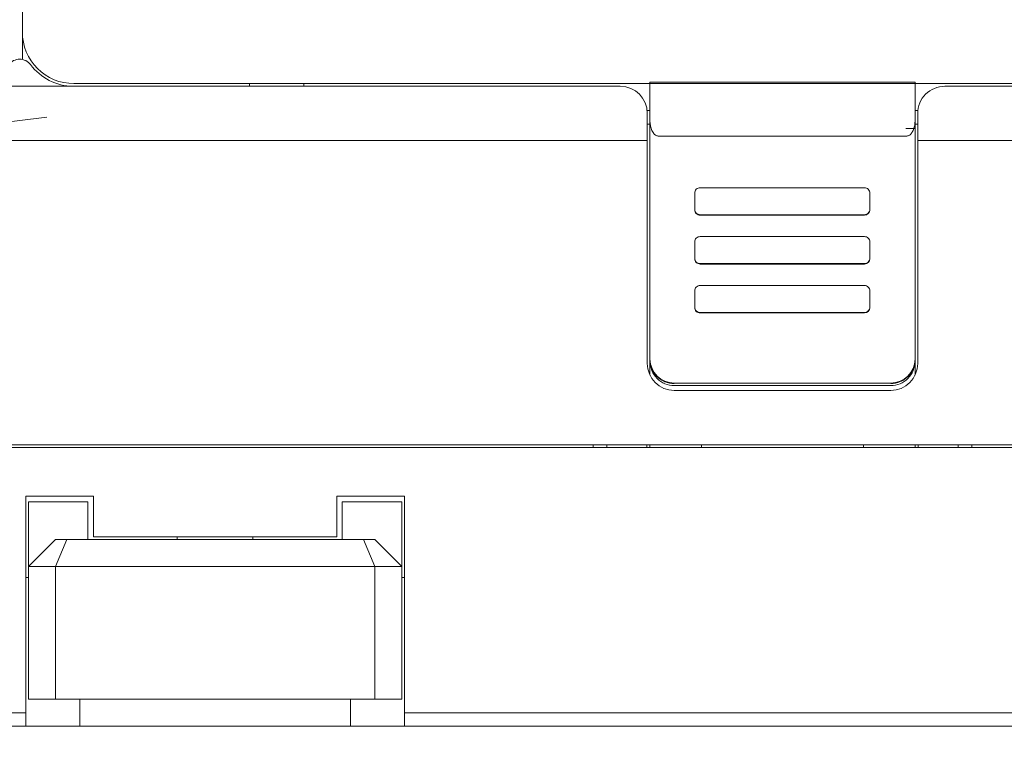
# Model space of a CAD drawing. Header units: millimetres. Extents: x -1114 to 1396, y -630 to 631.
# Tile 303 of 656: x -436 to -400, y 199 to 226. Entities that reach past the tile are written whole.
import ezdxf

# ---------------------------------------------------------------- set-up
doc = ezdxf.new("R2010")
doc.units = ezdxf.units.MM
doc.header["$MEASUREMENT"] = 0

msp = doc.modelspace()

# ---------------------------------------------------------------- linework, layer by layer
at = {"lineweight": 18}
for points, knots in [([(1038.9843, -629.7647), (1038.9843, -629.7647), (-1111.4882, -629.7647), (-1111.4882, -629.7647), (-1111.4882, -629.7647), (-1111.4882, -629.7647), (-1111.4882, 630.7883), (-1111.4882, 630.7883), (-1111.4882, 630.7883), (-1111.4882, 630.7883), (1038.9843, 630.7883), (1038.9843, 630.7883)], [0, 0, 0, 0, 0.3333333, 0.3333333, 0.3333333, 0.3333333, 0.6666667, 0.6666667, 0.6666667, 0.6666667, 1, 1, 1, 1]), ([(-436.1773, 225.5677), (-436.1773, 225.0638), (-435.9771, 224.5805), (-435.6208, 224.2242), (-435.6208, 224.2242), (-435.2645, 223.8679), (-434.7812, 223.6677), (-434.2773, 223.6677)], [0, 0, 0, 0, 0.5, 0.5, 0.5, 0.5, 1, 1, 1, 1]), ([(-435.8773, 224.3677), (-435.9717, 224.4936), (-436.1199, 224.5677), (-436.2773, 224.5677), (-436.2773, 224.5677), (-436.4347, 224.5677), (-436.5829, 224.4936), (-436.6773, 224.3677)], [0, 0, 0, 0, 0.5, 0.5, 0.5, 0.5, 1, 1, 1, 1]), ([(-435.2773, 223.5677), (-435.6106, 223.5677), (-435.9439, 223.5677), (-436.2773, 223.5677), (-436.2773, 223.5677), (-436.6106, 223.5677), (-436.9439, 223.5677), (-437.2773, 223.5677)], [0, 0, 0, 0, 0.5, 0.5, 0.5, 0.5, 1, 1, 1, 1]), ([(-402.0745, 223.5679), (-402.3397, 223.5679), (-402.5941, 223.4625), (-402.7816, 223.275), (-402.7816, 223.275), (-402.9692, 223.0875), (-403.0745, 222.8331), (-403.0745, 222.5679)], [0, 0, 0, 0, 0.5, 0.5, 0.5, 0.5, 1, 1, 1, 1]), ([(-412.9745, 222.3126), (-412.9739, 222.2825), (-412.9733, 222.2523), (-412.9711, 222.2222), (-412.9711, 222.2222), (-412.969, 222.1934), (-412.9655, 222.1647), (-412.9608, 222.1361), (-412.9608, 222.1361), (-412.9563, 222.1085), (-412.9506, 222.0812), (-412.9437, 222.0541), (-412.9437, 222.0541), (-412.9369, 222.0279), (-412.929, 222.002), (-412.9197, 221.9764), (-412.9197, 221.9764), (-412.8998, 221.9214), (-412.8737, 221.8675), (-412.8356, 221.8204), (-412.8356, 221.8204), (-412.8255, 221.8079), (-412.8145, 221.7959), (-412.8024, 221.7849), (-412.8024, 221.7849), (-412.7916, 221.775), (-412.7799, 221.7659), (-412.7672, 221.7577), (-412.7672, 221.7577), (-412.7531, 221.7487), (-412.7378, 221.7409), (-412.7214, 221.7363), (-412.7214, 221.7363), (-412.7064, 221.7321), (-412.6905, 221.7306), (-412.6745, 221.7292)], [0, 0, 0, 0, 0.1111111, 0.1111111, 0.1111111, 0.1111111, 0.2222222, 0.2222222, 0.2222222, 0.2222222, 0.3333333, 0.3333333, 0.3333333, 0.3333333, 0.4444444, 0.4444444, 0.4444444, 0.4444444, 0.5555556, 0.5555556, 0.5555556, 0.5555556, 0.6666667, 0.6666667, 0.6666667, 0.6666667, 0.7777778, 0.7777778, 0.7777778, 0.7777778, 0.8888889, 0.8888889, 0.8888889, 0.8888889, 1, 1, 1, 1]), ([(-403.4745, 221.7291), (-403.4577, 221.7291), (-403.4414, 221.7318), (-403.4257, 221.7369), (-403.4257, 221.7369), (-403.4099, 221.7419), (-403.3955, 221.749), (-403.3821, 221.7575), (-403.3821, 221.7575), (-403.3753, 221.7617), (-403.3688, 221.7663), (-403.3626, 221.7712), (-403.3626, 221.7712), (-403.3565, 221.776), (-403.3506, 221.781), (-403.345, 221.7863), (-403.345, 221.7863), (-403.3337, 221.7968), (-403.3234, 221.808), (-403.3138, 221.8198), (-403.3138, 221.8198), (-403.3043, 221.8316), (-403.2955, 221.8439), (-403.2874, 221.8564), (-403.2874, 221.8564), (-403.2794, 221.8689), (-403.272, 221.8817), (-403.2651, 221.8947), (-403.2651, 221.8947), (-403.2514, 221.9207), (-403.2398, 221.9475), (-403.2298, 221.9749), (-403.2298, 221.9749), (-403.2198, 222.0024), (-403.2115, 222.0301), (-403.2046, 222.0579), (-403.2046, 222.0579), (-403.1976, 222.0858), (-403.192, 222.1138), (-403.1876, 222.1419), (-403.1876, 222.1419), (-403.1788, 222.1983), (-403.1745, 222.2552), (-403.1745, 222.3126)], [0, 0, 0, 0, 0.0909091, 0.0909091, 0.0909091, 0.0909091, 0.1818182, 0.1818182, 0.1818182, 0.1818182, 0.2727273, 0.2727273, 0.2727273, 0.2727273, 0.3636364, 0.3636364, 0.3636364, 0.3636364, 0.4545455, 0.4545455, 0.4545455, 0.4545455, 0.5454545, 0.5454545, 0.5454545, 0.5454545, 0.6363636, 0.6363636, 0.6363636, 0.6363636, 0.7272727, 0.7272727, 0.7272727, 0.7272727, 0.8181818, 0.8181818, 0.8181818, 0.8181818, 0.9090909, 0.9090909, 0.9090909, 0.9090909, 1, 1, 1, 1]), ([(-435.2773, 221.5679), (-435.6106, 221.5679), (-435.9439, 221.5679), (-436.2773, 221.5679), (-436.2773, 221.5679), (-436.6106, 221.5679), (-436.9439, 221.5679), (-437.2773, 221.5679)], [0, 0, 0, 0, 0.5, 0.5, 0.5, 0.5, 1, 1, 1, 1]), ([(-411.1207, 219.8212), (-411.1737, 219.8212), (-411.2246, 219.8001), (-411.2621, 219.7627), (-411.2621, 219.7627), (-411.2996, 219.7252), (-411.3207, 219.6744), (-411.3207, 219.6215)], [0, 0, 0, 0, 0.5, 0.5, 0.5, 0.5, 1, 1, 1, 1]), ([(-404.8459, 219.6215), (-404.8459, 219.6744), (-404.867, 219.7252), (-404.9045, 219.7627), (-404.9045, 219.7627), (-404.942, 219.8001), (-404.9929, 219.8212), (-405.0459, 219.8212)], [0, 0, 0, 0, 0.5, 0.5, 0.5, 0.5, 1, 1, 1, 1]), ([(-411.3207, 219.0223), (-411.3207, 218.9693), (-411.2996, 218.9185), (-411.2621, 218.881), (-411.2621, 218.881), (-411.2246, 218.8436), (-411.1737, 218.8225), (-411.1207, 218.8225)], [0, 0, 0, 0, 0.5, 0.5, 0.5, 0.5, 1, 1, 1, 1]), ([(-411.3207, 219.0056), (-411.3207, 218.9526), (-411.2996, 218.9018), (-411.2621, 218.8644), (-411.2621, 218.8644), (-411.2246, 218.8269), (-411.1737, 218.8059), (-411.1207, 218.8059)], [0, 0, 0, 0, 0.5, 0.5, 0.5, 0.5, 1, 1, 1, 1]), ([(-405.0459, 218.8225), (-404.9929, 218.8225), (-404.942, 218.8436), (-404.9045, 218.881), (-404.9045, 218.881), (-404.867, 218.9185), (-404.8459, 218.9693), (-404.8459, 219.0223)], [0, 0, 0, 0, 0.5, 0.5, 0.5, 0.5, 1, 1, 1, 1]), ([(-411.1207, 218.0142), (-411.1737, 218.0142), (-411.2246, 217.9932), (-411.2621, 217.9557), (-411.2621, 217.9557), (-411.2996, 217.9183), (-411.3207, 217.8675), (-411.3207, 217.8145)], [0, 0, 0, 0, 0.5, 0.5, 0.5, 0.5, 1, 1, 1, 1]), ([(-404.8459, 217.8145), (-404.8459, 217.8675), (-404.867, 217.9183), (-404.9045, 217.9557), (-404.9045, 217.9557), (-404.942, 217.9932), (-404.9929, 218.0142), (-405.0459, 218.0142)], [0, 0, 0, 0, 0.5, 0.5, 0.5, 0.5, 1, 1, 1, 1]), ([(-411.3207, 217.2153), (-411.3207, 217.1624), (-411.2996, 217.1116), (-411.2621, 217.0741), (-411.2621, 217.0741), (-411.2246, 217.0366), (-411.1737, 217.0156), (-411.1207, 217.0156)], [0, 0, 0, 0, 0.5, 0.5, 0.5, 0.5, 1, 1, 1, 1]), ([(-411.3207, 217.1987), (-411.3207, 217.1457), (-411.2996, 217.0949), (-411.2621, 217.0574), (-411.2621, 217.0574), (-411.2246, 217.02), (-411.1737, 216.9989), (-411.1207, 216.9989)], [0, 0, 0, 0, 0.5, 0.5, 0.5, 0.5, 1, 1, 1, 1]), ([(-405.0459, 217.0156), (-404.9929, 217.0156), (-404.942, 217.0366), (-404.9045, 217.0741), (-404.9045, 217.0741), (-404.867, 217.1116), (-404.8459, 217.1624), (-404.8459, 217.2153)], [0, 0, 0, 0, 0.5, 0.5, 0.5, 0.5, 1, 1, 1, 1]), ([(-411.1207, 216.2073), (-411.1737, 216.2073), (-411.2246, 216.1862), (-411.2621, 216.1488), (-411.2621, 216.1488), (-411.2996, 216.1113), (-411.3207, 216.0605), (-411.3207, 216.0076)], [0, 0, 0, 0, 0.5, 0.5, 0.5, 0.5, 1, 1, 1, 1]), ([(-404.8459, 216.0076), (-404.8459, 216.0605), (-404.867, 216.1113), (-404.9045, 216.1488), (-404.9045, 216.1488), (-404.942, 216.1862), (-404.9929, 216.2073), (-405.0459, 216.2073)], [0, 0, 0, 0, 0.5, 0.5, 0.5, 0.5, 1, 1, 1, 1]), ([(-411.3207, 215.4084), (-411.3207, 215.3554), (-411.2996, 215.3046), (-411.2621, 215.2671), (-411.2621, 215.2671), (-411.2246, 215.2297), (-411.1737, 215.2087), (-411.1207, 215.2087)], [0, 0, 0, 0, 0.5, 0.5, 0.5, 0.5, 1, 1, 1, 1]), ([(-411.3207, 215.3917), (-411.3207, 215.3387), (-411.2996, 215.2879), (-411.2621, 215.2505), (-411.2621, 215.2505), (-411.2246, 215.213), (-411.1737, 215.192), (-411.1207, 215.192)], [0, 0, 0, 0, 0.5, 0.5, 0.5, 0.5, 1, 1, 1, 1]), ([(-405.0459, 215.2087), (-404.9929, 215.2087), (-404.942, 215.2297), (-404.9045, 215.2671), (-404.9045, 215.2671), (-404.867, 215.3046), (-404.8459, 215.3554), (-404.8459, 215.4084)], [0, 0, 0, 0, 0.5, 0.5, 0.5, 0.5, 1, 1, 1, 1]), ([(-412.0745, 212.584), (-412.1339, 212.584), (-412.1924, 212.5899), (-412.2498, 212.6013), (-412.2498, 212.6013), (-412.2786, 212.607), (-412.3071, 212.6141), (-412.3353, 212.6226), (-412.3353, 212.6226), (-412.3636, 212.6312), (-412.3917, 212.6412), (-412.4189, 212.6525), (-412.4189, 212.6525), (-412.4734, 212.675), (-412.5251, 212.7026), (-412.574, 212.7351), (-412.574, 212.7351), (-412.5862, 212.7433), (-412.5982, 212.7517), (-412.6101, 212.7605), (-412.6101, 212.7605), (-412.622, 212.7693), (-412.6337, 212.7784), (-412.6452, 212.7878), (-412.6452, 212.7878), (-412.6681, 212.8066), (-412.6899, 212.8263), (-412.7107, 212.8471), (-412.7107, 212.8471), (-412.7522, 212.8885), (-412.7894, 212.9337), (-412.8223, 212.9828), (-412.8223, 212.9828), (-412.8306, 212.995), (-412.8385, 213.0076), (-412.8462, 213.0203), (-412.8462, 213.0203), (-412.8538, 213.0329), (-412.8611, 213.0458), (-412.868, 213.0587), (-412.868, 213.0587), (-412.8819, 213.0846), (-412.8945, 213.1111), (-412.9057, 213.1381), (-412.9057, 213.1381), (-412.9169, 213.1651), (-412.9268, 213.1927), (-412.9354, 213.2208), (-412.9354, 213.2208), (-412.9397, 213.2349), (-412.9437, 213.249), (-412.9473, 213.2634), (-412.9473, 213.2634), (-412.9509, 213.2777), (-412.9542, 213.2922), (-412.9571, 213.3067), (-412.9571, 213.3067), (-412.9687, 213.3648), (-412.9745, 213.4235), (-412.9745, 213.4828)], [0, 0, 0, 0, 0.0666667, 0.0666667, 0.0666667, 0.0666667, 0.1333333, 0.1333333, 0.1333333, 0.1333333, 0.2, 0.2, 0.2, 0.2, 0.2666667, 0.2666667, 0.2666667, 0.2666667, 0.3333333, 0.3333333, 0.3333333, 0.3333333, 0.4, 0.4, 0.4, 0.4, 0.4666667, 0.4666667, 0.4666667, 0.4666667, 0.5333333, 0.5333333, 0.5333333, 0.5333333, 0.6, 0.6, 0.6, 0.6, 0.6666667, 0.6666667, 0.6666667, 0.6666667, 0.7333333, 0.7333333, 0.7333333, 0.7333333, 0.8, 0.8, 0.8, 0.8, 0.8666667, 0.8666667, 0.8666667, 0.8666667, 0.9333333, 0.9333333, 0.9333333, 0.9333333, 1, 1, 1, 1]), ([(-412.9745, 213.4084), (-412.9745, 213.17), (-412.8797, 212.9414), (-412.7109, 212.7729), (-412.7109, 212.7729), (-412.5421, 212.6043), (-412.3132, 212.5096), (-412.0745, 212.5096)], [0, 0, 0, 0, 0.5, 0.5, 0.5, 0.5, 1, 1, 1, 1]), ([(-403.1745, 213.4828), (-403.1745, 213.4235), (-403.1803, 213.3651), (-403.1918, 213.3077), (-403.1918, 213.3077), (-403.1975, 213.279), (-403.2046, 213.2506), (-403.2131, 213.2223), (-403.2131, 213.2223), (-403.2217, 213.1941), (-403.2317, 213.1661), (-403.243, 213.1389), (-403.243, 213.1389), (-403.2656, 213.0845), (-403.2932, 213.0329), (-403.3258, 212.984), (-403.3258, 212.984), (-403.334, 212.9718), (-403.3424, 212.9598), (-403.3512, 212.9479), (-403.3512, 212.9479), (-403.36, 212.9361), (-403.3692, 212.9244), (-403.3786, 212.9129), (-403.3786, 212.9129), (-403.3974, 212.89), (-403.4171, 212.8682), (-403.4379, 212.8475), (-403.4379, 212.8475), (-403.4794, 212.8061), (-403.5246, 212.7689), (-403.5738, 212.736), (-403.5738, 212.736), (-403.5861, 212.7278), (-403.5986, 212.7198), (-403.6113, 212.7122), (-403.6113, 212.7122), (-403.624, 212.7046), (-403.6369, 212.6973), (-403.6498, 212.6904), (-403.6498, 212.6904), (-403.6758, 212.6765), (-403.7023, 212.664), (-403.7294, 212.6528), (-403.7294, 212.6528), (-403.7564, 212.6415), (-403.784, 212.6316), (-403.8121, 212.6231), (-403.8121, 212.6231), (-403.8262, 212.6188), (-403.8404, 212.6149), (-403.8548, 212.6112), (-403.8548, 212.6112), (-403.8691, 212.6076), (-403.8836, 212.6044), (-403.8982, 212.6015), (-403.8982, 212.6015), (-403.9563, 212.5899), (-404.0151, 212.584), (-404.0745, 212.584)], [0, 0, 0, 0, 0.0666667, 0.0666667, 0.0666667, 0.0666667, 0.1333333, 0.1333333, 0.1333333, 0.1333333, 0.2, 0.2, 0.2, 0.2, 0.2666667, 0.2666667, 0.2666667, 0.2666667, 0.3333333, 0.3333333, 0.3333333, 0.3333333, 0.4, 0.4, 0.4, 0.4, 0.4666667, 0.4666667, 0.4666667, 0.4666667, 0.5333333, 0.5333333, 0.5333333, 0.5333333, 0.6, 0.6, 0.6, 0.6, 0.6666667, 0.6666667, 0.6666667, 0.6666667, 0.7333333, 0.7333333, 0.7333333, 0.7333333, 0.8, 0.8, 0.8, 0.8, 0.8666667, 0.8666667, 0.8666667, 0.8666667, 0.9333333, 0.9333333, 0.9333333, 0.9333333, 1, 1, 1, 1]), ([(-404.0745, 212.5096), (-403.8358, 212.5096), (-403.6069, 212.6043), (-403.4381, 212.7729), (-403.4381, 212.7729), (-403.2693, 212.9414), (-403.1745, 213.17), (-403.1745, 213.4084)], [0, 0, 0, 0, 0.5, 0.5, 0.5, 0.5, 1, 1, 1, 1])]:
    msp.add_open_spline(points, degree=3, knots=knots, dxfattribs=at)
for points in [[(-436.1773, 225.5677), (-436.1773, 225.5677), (-436.1773, 227.9177), (-436.1773, 227.9177)], [(-436.1773, 225.5677), (-436.1773, 225.5677), (-436.1773, 224.5575), (-436.1773, 224.5575)], [(-435.8773, 224.3677), (-435.5052, 223.8716), (-434.924, 223.5761), (-434.3039, 223.5679)], [(-435.2773, 223.5679), (-435.2773, 223.5679), (-434.3039, 223.5679), (-434.3039, 223.5679)], [(-434.3039, 223.5679), (-434.295, 223.5678), (-434.2862, 223.5677), (-434.2773, 223.5677)], [(-412.9745, 223.6677), (-412.9745, 223.6677), (-434.2773, 223.6677), (-434.2773, 223.6677)], [(-433.2773, 223.5677), (-433.2773, 223.5677), (-434.2773, 223.5677), (-434.2773, 223.5677)], [(-433.2773, 223.5679), (-433.2773, 223.5679), (-414.0745, 223.5679), (-414.0745, 223.5679)], [(-427.7773, 223.6677), (-427.7773, 223.6677), (-427.7773, 223.5679), (-427.7773, 223.5679)], [(-425.7773, 223.6677), (-425.7773, 223.6677), (-425.7773, 223.5679), (-425.7773, 223.5679)], [(-413.0745, 222.5679), (-413.0745, 223.1202), (-413.5222, 223.5679), (-414.0745, 223.5679)], [(-412.9745, 223.6749), (-412.9745, 223.6749), (-412.9745, 223.7201), (-412.9745, 223.7201)], [(-403.1745, 223.7201), (-403.1745, 223.7201), (-412.9745, 223.7201), (-412.9745, 223.7201)], [(-412.9745, 223.6738), (-412.9745, 223.22), (-412.9745, 222.7663), (-412.9745, 222.3126)], [(-403.1745, 223.6736), (-406.4412, 223.6737), (-409.7078, 223.6737), (-412.9745, 223.6738)], [(-403.1745, 223.7201), (-403.1745, 223.7201), (-403.1745, 223.6747), (-403.1745, 223.6747)], [(-403.1745, 222.3126), (-403.1745, 222.7662), (-403.1745, 223.2199), (-403.1745, 223.6736)], [(-381.8717, 223.6677), (-381.8717, 223.6677), (-403.1745, 223.6677), (-403.1745, 223.6677)], [(-402.0745, 223.5679), (-402.0745, 223.5679), (-384.8838, 223.5679), (-384.8838, 223.5679)], [(-435.2773, 222.4316), (-435.2773, 222.4316), (-437.2773, 222.1801), (-437.2773, 222.1801)], [(-413.0796, 222.6677), (-413.0796, 222.6677), (-412.9745, 222.6677), (-412.9745, 222.6677)], [(-413.0745, 222.5679), (-413.0745, 222.5679), (-413.0745, 221.5679), (-413.0745, 221.5679)], [(-403.1745, 222.6677), (-403.1745, 222.6677), (-403.0694, 222.6677), (-403.0694, 222.6677)], [(-403.0745, 221.5679), (-403.0745, 221.5679), (-403.0745, 222.5679), (-403.0745, 222.5679)], [(-413.0745, 222.1677), (-413.0745, 222.1677), (-412.9744, 222.1677), (-412.9744, 222.1677)], [(-412.9745, 213.4828), (-412.9745, 213.4828), (-412.9745, 222.3126), (-412.9745, 222.3126)], [(-412.9745, 213.483), (-412.9745, 213.483), (-412.9745, 222.3059), (-412.9745, 222.3059)], [(-403.1745, 222.3126), (-403.1745, 222.3126), (-403.1745, 213.4828), (-403.1745, 213.4828)], [(-403.1745, 222.3056), (-403.1745, 222.3056), (-403.1745, 213.483), (-403.1745, 213.483)], [(-403.1745, 222.1677), (-403.1745, 222.1677), (-403.0745, 222.1677), (-403.0745, 222.1677)], [(-403.4745, 221.7291), (-403.4745, 221.7291), (-412.6745, 221.7292), (-412.6745, 221.7292)], [(-403.52, 222.0098), (-403.52, 222.0098), (-403.1745, 222.0098), (-403.1745, 222.0098)], [(-435.2773, 221.5679), (-435.2773, 221.5679), (-413.0745, 221.5679), (-413.0745, 221.5679)], [(-413.0745, 213.3262), (-413.0745, 213.3262), (-413.0745, 221.5679), (-413.0745, 221.5679)], [(-403.0745, 221.5679), (-403.0745, 221.5679), (-403.0745, 213.3262), (-403.0745, 213.3262)], [(-403.0745, 221.5679), (-403.0745, 221.5679), (-384.296, 221.5679), (-384.296, 221.5679)], [(-411.3207, 219.6215), (-411.3207, 219.6215), (-411.3207, 219.0223), (-411.3207, 219.0223)], [(-405.0459, 219.8212), (-405.0459, 219.8212), (-411.1207, 219.8212), (-411.1207, 219.8212)], [(-404.8459, 219.0223), (-404.8459, 219.0223), (-404.8459, 219.6215), (-404.8459, 219.6215)], [(-411.3207, 219.0223), (-411.3207, 219.0223), (-411.3207, 219.0056), (-411.3207, 219.0056)], [(-411.1207, 218.8225), (-411.1207, 218.8225), (-405.0459, 218.8225), (-405.0459, 218.8225)], [(-405.0459, 218.8059), (-405.0459, 218.8059), (-411.1207, 218.8059), (-411.1207, 218.8059)], [(-405.0459, 218.8059), (-404.9354, 218.8059), (-404.8459, 218.8953), (-404.8459, 219.0056)], [(-404.8459, 219.0245), (-404.8459, 219.0245), (-404.8459, 219.0056), (-404.8459, 219.0056)], [(-404.8459, 219.0223), (-404.8459, 219.0223), (-404.8459, 219.0056), (-404.8459, 219.0056)], [(-411.3207, 217.8145), (-411.3207, 217.8145), (-411.3207, 217.2153), (-411.3207, 217.2153)], [(-405.0459, 218.0142), (-405.0459, 218.0142), (-411.1207, 218.0142), (-411.1207, 218.0142)], [(-404.8459, 217.2153), (-404.8459, 217.2153), (-404.8459, 217.8145), (-404.8459, 217.8145)], [(-411.3207, 217.1987), (-411.3207, 217.1987), (-411.3207, 217.2153), (-411.3207, 217.2153)], [(-411.3207, 217.2153), (-411.3207, 217.2153), (-411.3207, 217.1987), (-411.3207, 217.1987)], [(-411.1207, 217.0156), (-411.1207, 217.0156), (-405.0459, 217.0156), (-405.0459, 217.0156)], [(-405.0459, 216.9989), (-405.0459, 216.9989), (-411.1207, 216.9989), (-411.1207, 216.9989)], [(-405.0459, 216.9989), (-404.9354, 216.9989), (-404.8459, 217.0883), (-404.8459, 217.1987)], [(-404.8459, 217.2175), (-404.8459, 217.2175), (-404.8459, 217.1987), (-404.8459, 217.1987)], [(-404.8459, 217.2153), (-404.8459, 217.2153), (-404.8459, 217.1987), (-404.8459, 217.1987)], [(-411.3207, 216.0076), (-411.3207, 216.0076), (-411.3207, 215.4084), (-411.3207, 215.4084)], [(-405.0459, 216.2073), (-405.0459, 216.2073), (-411.1207, 216.2073), (-411.1207, 216.2073)], [(-404.8459, 215.4084), (-404.8459, 215.4084), (-404.8459, 216.0076), (-404.8459, 216.0076)], [(-411.3207, 215.4084), (-411.3207, 215.4084), (-411.3207, 215.3917), (-411.3207, 215.3917)], [(-411.1207, 215.2087), (-411.1207, 215.2087), (-405.0459, 215.2087), (-405.0459, 215.2087)], [(-405.0459, 215.192), (-405.0459, 215.192), (-411.1207, 215.192), (-411.1207, 215.192)], [(-405.0459, 215.192), (-404.9354, 215.192), (-404.8459, 215.2814), (-404.8459, 215.3917)], [(-404.8459, 215.4106), (-404.8459, 215.4106), (-404.8459, 215.3917), (-404.8459, 215.3917)], [(-404.8459, 215.4084), (-404.8459, 215.4084), (-404.8459, 215.3917), (-404.8459, 215.3917)], [(-413.0745, 213.3262), (-413.0745, 212.7739), (-412.6268, 212.3262), (-412.0745, 212.3262)], [(-412.9745, 213.4084), (-412.9745, 213.4084), (-412.9745, 213.4828), (-412.9745, 213.4828)], [(-412.9745, 212.8903), (-412.9745, 212.8903), (-412.9745, 213.4084), (-412.9745, 213.4084)], [(-412.9744, 213.4833), (-412.9661, 212.9929), (-412.5656, 212.5997), (-412.0745, 212.5997)], [(-404.0745, 212.5997), (-403.5834, 212.5997), (-403.1829, 212.9929), (-403.1746, 213.4833)], [(-404.0745, 212.3262), (-403.5222, 212.3262), (-403.0745, 212.7739), (-403.0745, 213.3262)], [(-403.1745, 213.4828), (-403.1745, 213.4828), (-403.1745, 213.4084), (-403.1745, 213.4084)], [(-403.1745, 213.4828), (-403.1745, 213.4828), (-403.1745, 213.4084), (-403.1745, 213.4084)], [(-403.1745, 212.8903), (-403.1745, 212.8903), (-403.1745, 213.4084), (-403.1745, 213.4084)], [(-404.0745, 212.5997), (-404.0745, 212.5997), (-412.0745, 212.5997), (-412.0745, 212.5997)], [(-412.0745, 212.5096), (-412.0745, 212.5096), (-404.0745, 212.5096), (-404.0745, 212.5096)], [(-404.0745, 212.3262), (-404.0745, 212.3262), (-412.0745, 212.3262), (-412.0745, 212.3262)], [(-532.5526, 210.3233), (-532.5526, 210.3233), (-376.5526, 210.3233), (-376.5526, 210.3233)], [(-448.6026, 210.2233), (-448.6026, 210.2233), (-399.0026, 210.2233), (-399.0026, 210.2233)], [(-415.0745, 210.2233), (-415.0745, 210.2233), (-415.0745, 210.3233), (-415.0745, 210.3233)], [(-414.5745, 210.3233), (-414.5745, 210.3233), (-414.5745, 210.2233), (-414.5745, 210.2233)], [(-413.0961, 210.3233), (-413.0961, 210.3233), (-413.0961, 210.2233), (-413.0961, 210.2233)], [(-412.9745, 210.2232), (-412.9745, 210.2232), (-412.9745, 210.3232), (-412.9745, 210.3232)], [(-411.0745, 210.2232), (-411.0745, 210.2232), (-411.0745, 210.3232), (-411.0745, 210.3232)], [(-405.0745, 210.3232), (-405.0745, 210.3232), (-405.0745, 210.2232), (-405.0745, 210.2232)], [(-403.1745, 210.2232), (-403.1745, 210.2232), (-403.1745, 210.3232), (-403.1745, 210.3232)], [(-403.053, 210.3233), (-403.053, 210.3233), (-403.053, 210.2233), (-403.053, 210.2233)], [(-401.5745, 210.3233), (-401.5745, 210.3233), (-401.5745, 210.2233), (-401.5745, 210.2233)], [(-401.0745, 210.2233), (-401.0745, 210.2233), (-401.0745, 210.3233), (-401.0745, 210.3233)], [(-436.0526, 200.4179), (-436.0526, 200.4179), (-436.0526, 208.4179), (-436.0526, 208.4179)], [(-433.5526, 208.4179), (-433.5526, 208.4179), (-436.0526, 208.4179), (-436.0526, 208.4179)], [(-433.5526, 208.4179), (-433.5526, 208.4179), (-433.5526, 206.9179), (-433.5526, 206.9179)], [(-424.5526, 208.4179), (-424.5526, 208.4179), (-424.5526, 206.9179), (-424.5526, 206.9179)], [(-422.0526, 208.4179), (-422.0526, 208.4179), (-424.5526, 208.4179), (-424.5526, 208.4179)], [(-422.0526, 208.4179), (-422.0526, 208.4179), (-422.0526, 200.4179), (-422.0526, 200.4179)], [(-435.9526, 208.2179), (-435.9526, 208.2179), (-435.9526, 205.8179), (-435.9526, 205.8179)], [(-433.7526, 208.2179), (-433.7526, 208.2179), (-435.9526, 208.2179), (-435.9526, 208.2179)], [(-433.7526, 208.2179), (-433.7526, 208.2179), (-433.7526, 206.8179), (-433.7526, 206.8179)], [(-424.3526, 208.2179), (-424.3526, 208.2179), (-424.3526, 206.8179), (-424.3526, 206.8179)], [(-424.3526, 208.2179), (-424.3526, 208.2179), (-422.1526, 208.2179), (-422.1526, 208.2179)], [(-422.1526, 208.2179), (-422.1526, 208.2179), (-422.1526, 205.8179), (-422.1526, 205.8179)], [(-435.9526, 205.8179), (-435.9526, 205.8179), (-434.9526, 206.8179), (-434.9526, 206.8179)], [(-434.9526, 206.8179), (-434.9526, 206.8179), (-434.5384, 206.8179), (-434.5384, 206.8179)], [(-434.9526, 205.8179), (-434.9526, 205.8179), (-434.5384, 206.8179), (-434.5384, 206.8179)], [(-434.5384, 206.8179), (-434.5384, 206.8179), (-423.5668, 206.8179), (-423.5668, 206.8179)], [(-433.5526, 206.9179), (-433.5526, 206.9179), (-424.5526, 206.9179), (-424.5526, 206.9179)], [(-430.4526, 206.9179), (-430.4526, 206.9179), (-430.4526, 206.8178), (-430.4526, 206.8178)], [(-427.6526, 206.8178), (-427.6526, 206.8178), (-427.6526, 206.9179), (-427.6526, 206.9179)], [(-423.5668, 206.8179), (-423.5668, 206.8179), (-423.1526, 206.8179), (-423.1526, 206.8179)], [(-423.1526, 205.8179), (-423.1526, 205.8179), (-423.5668, 206.8179), (-423.5668, 206.8179)], [(-422.1526, 205.8179), (-422.1526, 205.8179), (-423.1526, 206.8179), (-423.1526, 206.8179)], [(-434.9526, 205.8179), (-434.9526, 205.8179), (-435.9526, 205.8179), (-435.9526, 205.8179)], [(-435.9526, 200.9179), (-435.9526, 200.9179), (-435.9526, 205.8179), (-435.9526, 205.8179)], [(-423.1526, 205.8179), (-423.1526, 205.8179), (-434.9526, 205.8179), (-434.9526, 205.8179)], [(-434.9526, 200.9179), (-434.9526, 200.9179), (-434.9526, 205.8179), (-434.9526, 205.8179)], [(-422.1526, 205.8179), (-422.1526, 205.8179), (-423.1526, 205.8179), (-423.1526, 205.8179)], [(-423.1526, 205.8179), (-423.1526, 205.8179), (-423.1526, 200.9179), (-423.1526, 200.9179)], [(-422.1526, 200.9179), (-422.1526, 200.9179), (-422.1526, 205.8179), (-422.1526, 205.8179)], [(-435.9526, 205.4179), (-435.9526, 205.4179), (-436.0526, 205.4179), (-436.0526, 205.4179)], [(-422.0526, 205.4179), (-422.0526, 205.4179), (-422.1526, 205.4179), (-422.1526, 205.4179)], [(-435.9526, 200.9179), (-435.9526, 200.9179), (-434.9526, 200.9179), (-434.9526, 200.9179)], [(-434.9526, 200.9179), (-434.9526, 200.9179), (-423.1526, 200.9179), (-423.1526, 200.9179)], [(-434.0526, 199.9179), (-434.0526, 199.9179), (-434.0526, 200.918), (-434.0526, 200.918)], [(-424.0526, 200.918), (-424.0526, 200.918), (-424.0526, 199.9179), (-424.0526, 199.9179)], [(-423.1526, 200.9179), (-423.1526, 200.9179), (-422.1526, 200.9179), (-422.1526, 200.9179)], [(-496.9526, 200.4179), (-496.9526, 200.4179), (-436.0526, 200.4179), (-436.0526, 200.4179)], [(-436.0526, 200.4179), (-436.0526, 200.4179), (-436.0526, 199.9179), (-436.0526, 199.9179)], [(-422.0526, 200.4179), (-422.0526, 200.4179), (-376.5526, 200.4179), (-376.5526, 200.4179)], [(-422.0526, 199.9179), (-422.0526, 199.9179), (-422.0526, 200.4179), (-422.0526, 200.4179)], [(-436.0526, 199.9179), (-436.0526, 199.9179), (-496.9526, 199.9179), (-496.9526, 199.9179)], [(-434.0526, 199.9179), (-434.0526, 199.9179), (-436.0526, 199.9179), (-436.0526, 199.9179)], [(-434.0533, 199.9179), (-434.0533, 199.9179), (-424.0535, 199.9179), (-424.0535, 199.9179)], [(-422.0526, 199.9179), (-422.0526, 199.9179), (-424.0526, 199.9179), (-424.0526, 199.9179)], [(-376.5526, 199.9179), (-376.5526, 199.9179), (-422.0526, 199.9179), (-422.0526, 199.9179)]]:
    msp.add_open_spline(points, degree=3, dxfattribs=at)

doc.saveas('drawing.dxf')
